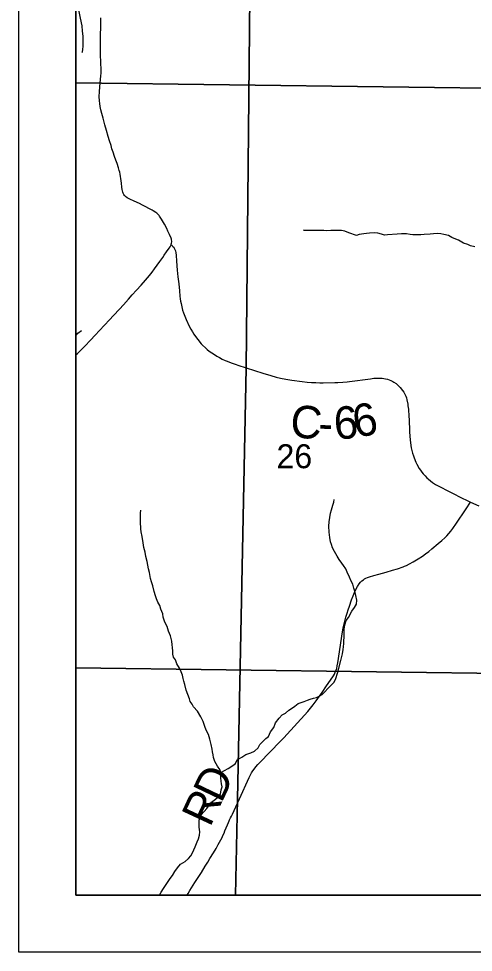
# Model space of a CAD drawing. Extents: x 0 to 34, y 0 to 22.
# Drawn here: x 10.5 to 11.294, y 13.5 to 15.132 of the extents above; entities that cross this region are included whole.
import ezdxf

# ---------------------------------------------------------------- set-up
doc = ezdxf.new("R2010")
doc.units = 0
for name, color, linetype in [('GM_X_Corporation', 7, 'Continuous'), ('GM_X_County_Road', 7, 'Continuous'), ('GM_X_County_Road_Text', 7, 'Continuous'), ('GM_X_Minor_River', 7, 'Continuous'), ('GM_X_Section_Text', 7, 'Continuous'), ('GM_X_Township_Road', 7, 'Continuous'), ('GM_X_Township_Road_Text', 7, 'Continuous'), ('SH_Data', 7, 'Continuous')]:
    doc.layers.add(name, color=color, linetype=linetype)

msp = doc.modelspace()

# ---------------------------------------------------------------- linework, layer by layer
at = {"layer": 'GM_X_Corporation'}
for points in [[(10.6, 17.5523), (10.6, 13.6), (10.8788, 13.6), (10.8818, 13.7678), (10.897, 14.5214), (10.9052, 15.3502), (10.9086, 15.7107), (10.9139, 16.0819), (10.9206, 16.4568), (10.9418, 17.3896), (10.9437, 17.4908), (10.9447, 17.5459)], [(10.6, 16.036), (10.6, 15.0201), (11.4045, 15.0097), (11.4274, 16.0262)], [(10.6, 15.0201), (10.6, 13.9971), (11.3871, 13.9868), (11.4045, 15.0097)], [(10.6, 13.9971), (10.6, 13.6), (11.382, 13.6), (11.3871, 13.9868)]]:
    msp.add_lwpolyline(points, close=True, dxfattribs=at)
msp.add_lwpolyline([(10.9052, 15.3502), (10.897, 14.5214), (10.8818, 13.7678), (10.8788, 13.6), (16.4214, 13.6), (16.4212, 13.6609), (16.4339, 14.3806), (16.438, 14.5908), (16.4419, 14.8642), (16.4498, 15.4626)], dxfattribs=at)
at = {"layer": 'GM_X_County_Road'}
for points in [[(10.6, 14.5444), (10.6027, 14.5469), (10.6071, 14.5513), (10.6152, 14.5596), (10.6256, 14.5704), (10.6338, 14.579), (10.6412, 14.5868), (10.6586, 14.6055), (10.6656, 14.6131), (10.676, 14.6244), (10.6831, 14.632), (10.6919, 14.642), (10.6984, 14.6492), (10.7059, 14.6577), (10.7137, 14.6665), (10.7214, 14.6752), (10.7282, 14.6832), (10.733, 14.689), (10.7373, 14.6946), (10.7419, 14.7013), (10.7466, 14.7076), (10.7517, 14.7149), (10.7542, 14.7185), (10.7582, 14.7243), (10.7629, 14.7309), (10.7646, 14.7336), (10.7656, 14.7356), (10.7661, 14.7368), (10.7664, 14.7377), (10.7669, 14.7398), (10.7671, 14.7419), (10.7666, 14.7468), (10.7662, 14.7482), (10.7632, 14.7549), (10.7606, 14.7608), (10.7584, 14.7651), (10.7544, 14.7728), (10.7513, 14.7786), (10.7495, 14.7817), (10.746, 14.7869), (10.745, 14.7881), (10.741, 14.7919), (10.7393, 14.7933), (10.735, 14.7962), (10.7333, 14.7972), (10.7274, 14.8004), (10.7221, 14.8032), (10.716, 14.8064), (10.7109, 14.809), (10.7015, 14.8133), (10.6938, 14.8167), (10.6895, 14.8192), (10.6866, 14.8212), (10.6848, 14.823), (10.6835, 14.8246), (10.6824, 14.827), (10.6818, 14.8291), (10.6808, 14.8338), (10.6802, 14.8376), (10.6793, 14.8449), (10.6789, 14.8486), (10.6785, 14.8528), (10.678, 14.8562), (10.6773, 14.8605), (10.6765, 14.8638), (10.6756, 14.8669), (10.6744, 14.8715), (10.6718, 14.8788), (10.6695, 14.885), (10.6673, 14.8914), (10.6647, 14.8989), (10.6628, 14.9048), (10.6612, 14.9102), (10.6585, 14.9188), (10.6564, 14.9263), (10.6533, 14.9366), (10.6504, 14.9468), (10.6476, 14.958), (10.6453, 14.9667), (10.6435, 14.973), (10.6423, 14.9788), (10.6415, 14.9838), (10.6411, 14.9884), (10.6406, 14.9963), (10.6409, 15.0044), (10.6417, 15.013), (10.6424, 15.0196), (10.6436, 15.0324), (10.6439, 15.0367), (10.6441, 15.0416), (10.644, 15.0471), (10.6437, 15.0517), (10.6433, 15.0589), (10.6429, 15.0659), (10.6427, 15.0721), (10.6428, 15.0941), (10.6432, 15.1272), (10.6436, 15.1338)], [(10.7661, 14.7368), (10.7672, 14.736), (10.7682, 14.7352), (10.7694, 14.734), (10.7706, 14.7325), (10.7717, 14.7308), (10.7727, 14.7284), (10.7735, 14.7263), (10.7742, 14.7231), (10.7748, 14.7188), (10.7756, 14.7084), (10.7769, 14.6927), (10.7781, 14.6811), (10.7794, 14.6685), (10.7806, 14.6564), (10.7815, 14.6472), (10.7821, 14.6424), (10.7826, 14.6384), (10.7834, 14.634), (10.7846, 14.6286), (10.7863, 14.6224), (10.7879, 14.6179), (10.7902, 14.6122), (10.7925, 14.6064), (10.7977, 14.5949), (10.8007, 14.5893), (10.8032, 14.585), (10.8058, 14.5807), (10.8102, 14.5743), (10.8127, 14.5711), (10.8188, 14.5639), (10.8212, 14.5613), (10.8259, 14.5567), (10.8291, 14.5539), (10.8328, 14.551), (10.8371, 14.5478), (10.8416, 14.5449), (10.8462, 14.5421), (10.8504, 14.5398), (10.8555, 14.5372), (10.8608, 14.5346), (10.8642, 14.5332), (10.8711, 14.5307), (10.8798, 14.5274)], [(10.8798, 14.5274), (10.8827, 14.5265), (10.9264, 14.5124), (10.94, 14.5083), (10.9497, 14.5056), (10.9572, 14.5038), (10.9664, 14.5021), (10.9772, 14.5004), (10.995, 14.498), (11.0038, 14.497), (11.0111, 14.4964), (11.0189, 14.496), (11.026, 14.4958), (11.0317, 14.4956), (11.052, 14.4959), (11.0572, 14.4962), (11.0658, 14.4967), (11.0735, 14.4974), (11.0775, 14.4978), (11.1142, 14.5028), (11.12, 14.5035), (11.126, 14.5039), (11.1316, 14.5038), (11.1348, 14.5035), (11.1378, 14.5031), (11.1405, 14.5026), (11.1439, 14.5017), (11.1469, 14.5007), (11.1498, 14.4996), (11.1531, 14.498), (11.1553, 14.4967), (11.1588, 14.4943), (11.1616, 14.4919), (11.1636, 14.49), (11.166, 14.4874), (11.1703, 14.482), (11.1723, 14.479), (11.1742, 14.4758), (11.1757, 14.4725), (11.1769, 14.4692), (11.1778, 14.466), (11.1793, 14.4584), (11.1797, 14.4553), (11.1804, 14.4496), (11.1807, 14.4452), (11.181, 14.4408), (11.1821, 14.4146), (11.1823, 14.4095), (11.1835, 14.396), (11.1841, 14.3905), (11.1855, 14.3818), (11.1864, 14.3771), (11.1877, 14.3726), (11.1891, 14.3682), (11.1904, 14.3645), (11.1937, 14.3567), (11.1954, 14.3532), (11.1995, 14.3459), (11.2014, 14.3428), (11.204, 14.3393), (11.2064, 14.3363), (11.2095, 14.3328), (11.2126, 14.3297), (11.2154, 14.3271), (11.2189, 14.3241), (11.2227, 14.3213), (11.2278, 14.3179), (11.2311, 14.3159), (11.2538, 14.3042), (11.2631, 14.2995), (11.2676, 14.2973), (11.2889, 14.2872), (11.3037, 14.2805)]]:
    msp.add_lwpolyline(points, dxfattribs=at)
at = {"layer": 'GM_X_Minor_River'}
for points in [[(10.6, 15.1626), (10.6009, 15.1603), (10.6024, 15.1554), (10.604, 15.1508), (10.6051, 15.1447), (10.6071, 15.1333), (10.6101, 15.1197)], [(10.6101, 15.1197), (10.6109, 15.1106), (10.6117, 15.1018), (10.6121, 15.0946), (10.6122, 15.0836), (10.6114, 15.079), (10.6107, 15.0737), (10.6105, 15.0731)], [(11.1272, 14.7572), (11.1218, 14.758), (11.1127, 14.7572), (11.1074, 14.7568), (11.1025, 14.756), (11.0945, 14.7549), (11.09, 14.753), (11.0767, 14.7579), (11.0694, 14.7609), (11.0634, 14.762), (11.0584, 14.762), (11.0448, 14.7616), (11.0376, 14.7613), (11.033, 14.7616), (11.0277, 14.762), (10.9992, 14.762), (10.9973, 14.7622)], [(11.2962, 14.7331), (11.2886, 14.735), (11.284, 14.7373), (11.2764, 14.7399), (11.268, 14.7449), (11.2635, 14.7468), (11.2563, 14.7498), (11.2502, 14.7532), (11.2426, 14.7547), (11.2373, 14.7558), (11.2316, 14.7566), (11.224, 14.7562), (11.2183, 14.7554), (11.208, 14.7547), (11.2023, 14.7543), (11.1883, 14.7543), (11.1834, 14.755), (11.1769, 14.7558), (11.1682, 14.7561), (11.161, 14.7554), (11.1439, 14.7542), (11.1389, 14.7538), (11.1336, 14.7553), (11.1272, 14.7572)], [(10.6, 14.5778), (10.6034, 14.5823), (10.6095, 14.5869)], [(10.8531, 13.8146), (10.8656, 13.8215), (10.874, 13.8268), (10.8785, 13.8302), (10.8815, 13.8363), (10.8895, 13.8413), (10.8967, 13.8458), (10.9054, 13.8489), (10.9115, 13.8519), (10.9179, 13.8577), (10.9209, 13.8634), (10.9315, 13.8736), (10.9361, 13.8771), (10.9399, 13.8854), (10.9452, 13.893), (10.9486, 13.901), (10.955, 13.9094), (10.9599, 13.9151), (10.966, 13.9182), (10.9717, 13.9235), (10.9766, 13.9262), (10.9823, 13.9304), (10.9879, 13.9349), (10.9982, 13.9384), (11.0043, 13.9407), (11.0092, 13.9426), (11.0149, 13.9441), (11.0202, 13.9456), (11.0247, 13.9479), (11.03, 13.951), (11.0346, 13.9555), (11.0395, 13.9612), (11.0456, 13.9669), (11.0505, 13.9719), (11.0531, 13.9772), (11.0573, 13.9898), (11.0625, 14.0103), (11.0651, 14.0217), (11.0666, 14.0293), (11.0674, 14.0343), (11.0677, 14.04), (11.0677, 14.0453), (11.0681, 14.0502), (11.0681, 14.0647), (11.0696, 14.0726), (11.0718, 14.0802), (11.076, 14.0856), (11.0816, 14.0966), (11.0865, 14.1027), (11.09, 14.1088), (11.0907, 14.1156), (11.0888, 14.124), (11.0872, 14.1312), (11.0853, 14.1369), (11.0834, 14.1437), (11.0807, 14.1487), (11.0777, 14.1559), (11.0738, 14.1646), (11.0712, 14.1703), (11.067, 14.176), (11.0643, 14.1806), (11.0594, 14.1867), (11.0559, 14.1927), (11.0517, 14.2007), (11.0479, 14.2072), (11.046, 14.2129), (11.0445, 14.2178), (11.0433, 14.225), (11.0421, 14.2345), (11.0417, 14.2448), (11.0421, 14.2524), (11.0432, 14.26), (11.0447, 14.2676), (11.0462, 14.2733), (11.0485, 14.282), (11.05, 14.287), (11.0507, 14.2915)], [(10.7728, 13.6411), (10.7773, 13.648), (10.7826, 13.6541), (10.7906, 13.6587), (10.7962, 13.664), (10.8008, 13.6689), (10.8034, 13.6739), (10.8057, 13.6792), (10.8079, 13.6842), (10.8117, 13.6929), (10.814, 13.6986), (10.8155, 13.7047), (10.8162, 13.7108), (10.8154, 13.7188), (10.815, 13.7256), (10.8154, 13.7309), (10.8188, 13.7404), (10.8283, 13.7515), (10.8332, 13.7579), (10.8366, 13.7625), (10.8438, 13.7678), (10.8483, 13.7716), (10.8525, 13.7766), (10.8536, 13.7838), (10.8551, 13.7895), (10.8543, 13.7945), (10.8536, 13.799), (10.8532, 13.8051), (10.8531, 13.8146), (10.8512, 13.8195), (10.8474, 13.8252), (10.8424, 13.8336), (10.8401, 13.8404), (10.8394, 13.8454), (10.8386, 13.8507), (10.8378, 13.8552), (10.8363, 13.8636), (10.834, 13.8727), (10.8317, 13.8807), (10.8279, 13.8872), (10.8256, 13.8932), (10.8221, 13.9035), (10.8183, 13.9115), (10.8122, 13.9213), (10.805, 13.9289), (10.8027, 13.9339), (10.7992, 13.9384), (10.7981, 13.943), (10.7954, 13.9506), (10.7924, 13.9585), (10.7901, 13.9684), (10.7885, 13.9741), (10.787, 13.9787), (10.7858, 13.9844), (10.7835, 13.9901), (10.7809, 13.9965), (10.7763, 14.0045), (10.7736, 14.0114), (10.7702, 14.0159), (10.7694, 14.0212), (10.769, 14.0265), (10.7686, 14.0326), (10.7682, 14.0376), (10.7671, 14.0437), (10.7651, 14.0535), (10.7613, 14.0615), (10.759, 14.0695), (10.7552, 14.0771), (10.7525, 14.0858), (10.7514, 14.0915), (10.7479, 14.0999), (10.7464, 14.1063), (10.7429, 14.112), (10.7407, 14.1181), (10.7387, 14.123), (10.7364, 14.1306), (10.7341, 14.1405), (10.7318, 14.1474), (10.7303, 14.1534), (10.7284, 14.1641), (10.7268, 14.1705), (10.7257, 14.1766), (10.7245, 14.1835), (10.7218, 14.1918), (10.7207, 14.1994), (10.7184, 14.2078), (10.7172, 14.2158), (10.7157, 14.2268), (10.7138, 14.2351), (10.713, 14.2405), (10.7129, 14.2526), (10.7125, 14.2587), (10.7129, 14.2678), (10.7133, 14.2731)], [(10.7456, 13.6), (10.7486, 13.6054), (10.7531, 13.6118), (10.7584, 13.6206), (10.7644, 13.629), (10.7686, 13.6343), (10.7728, 13.6411)]]:
    msp.add_lwpolyline(points, dxfattribs=at)
at = {"layer": 'GM_X_Township_Road'}
for points in [[(10.8736, 13.7414), (10.8887, 13.7748), (10.8993, 13.799), (10.9022, 13.8055), (10.9045, 13.8102), (10.9066, 13.814), (10.9088, 13.8174), (10.9109, 13.8201), (10.9141, 13.8242), (10.9178, 13.8281), (10.9212, 13.8316), (10.9565, 13.8685), (10.9627, 13.8752), (11.0048, 13.9212), (11.007, 13.9238), (11.0143, 13.9329), (11.0192, 13.9397), (11.0251, 13.9478), (11.0297, 13.9543), (11.0376, 13.9656), (11.0484, 13.9814), (11.0498, 13.9836), (11.0514, 13.9864), (11.0528, 13.9895), (11.0539, 13.9923), (11.0552, 13.9963), (11.0563, 14.0008), (11.0572, 14.0058), (11.0655, 14.0604), (11.0666, 14.0664), (11.0681, 14.0745), (11.0698, 14.0814), (11.0712, 14.086), (11.0734, 14.0928), (11.0752, 14.0985), (11.0775, 14.1052), (11.0811, 14.1161), (11.0839, 14.1233), (11.0862, 14.1291), (11.0892, 14.1352), (11.0916, 14.1395), (11.0946, 14.144), (11.0969, 14.1471), (11.0992, 14.1493), (11.1018, 14.1513), (11.104, 14.1527), (11.1064, 14.154), (11.1092, 14.1553), (11.1126, 14.1565), (11.1201, 14.1587), (11.129, 14.1612), (11.1418, 14.1648), (11.1524, 14.1679), (11.1617, 14.1707), (11.1712, 14.1738), (11.1739, 14.1749), (11.1772, 14.1764), (11.1821, 14.179), (11.1887, 14.1828), (11.1973, 14.1879), (11.2049, 14.1927), (11.2103, 14.1965), (11.216, 14.2007), (11.2215, 14.2053), (11.2324, 14.2148), (11.2386, 14.2201), (11.2441, 14.2248), (11.2478, 14.2283), (11.2513, 14.2322), (11.2547, 14.2364), (11.2583, 14.2412), (11.2644, 14.2502), (11.269, 14.257), (11.2756, 14.2663), (11.2813, 14.2751), (11.2889, 14.2872)], [(10.794, 13.6), (10.7946, 13.6009), (10.7959, 13.6029), (10.7991, 13.6082), (10.8075, 13.622), (10.819, 13.6398), (10.8257, 13.6505), (10.8303, 13.6577), (10.834, 13.6639), (10.8399, 13.6737), (10.8446, 13.6816), (10.8484, 13.6883), (10.8552, 13.701), (10.8567, 13.7041), (10.8585, 13.7084), (10.86, 13.7122), (10.8623, 13.7177), (10.8643, 13.7228), (10.8661, 13.7272), (10.8673, 13.7298)], [(10.8673, 13.7298), (10.8681, 13.7316), (10.8701, 13.7353), (10.8716, 13.738), (10.8736, 13.7414)]]:
    msp.add_lwpolyline(points, dxfattribs=at)
at = {"layer": 'SH_Data'}
for points in [[(10.5, 20.5), (17.5, 20.5), (17.5, 13.5), (10.5, 13.5)], [(10.6, 20.4), (17.4, 20.4), (17.4, 13.6), (10.6, 13.6)]]:
    msp.add_lwpolyline(points, close=True, dxfattribs=at)

# ---------------------------------------------------------------- texts
at = {"layer": 'GM_X_County_Road_Text'}
for s, rotation, p in [('6', 11.0701, (11.089, 14.3991)), ('C', 354.943, (10.9725, 14.4011)), ('6', 4.1704, (11.0523, 14.3963)), ('-', 358.64, (11.023, 14.3967))]:
    msp.add_text(s, height=0.0568, rotation=rotation, dxfattribs=at).set_placement(p)
at = {"layer": 'GM_X_Section_Text'}
msp.add_text('26', height=0.04186, rotation=0, dxfattribs=at).set_placement((10.9502, 14.3463))
at = {"layer": 'GM_X_Township_Road_Text'}
for s, rotation, p in [('D', 64.4369, (10.8538, 13.7595)), ('R', 65.0392, (10.8341, 13.7173))]:
    msp.add_text(s, height=0.0568, rotation=rotation, dxfattribs=at).set_placement(p)

doc.saveas('drawing.dxf')
